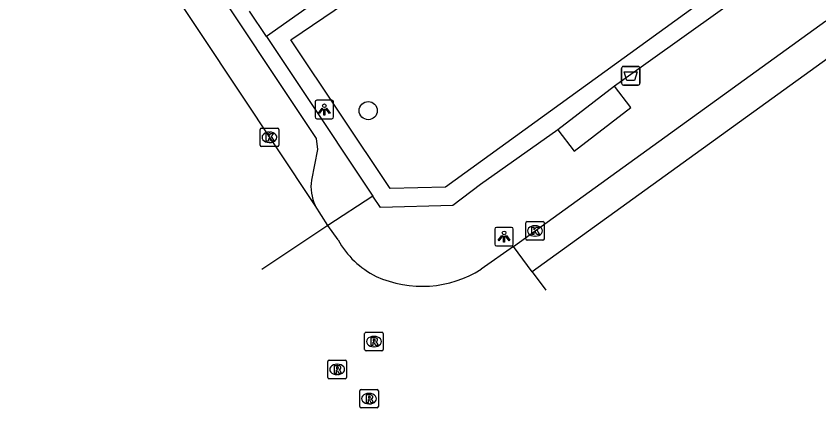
# Model space of a CAD drawing. Extents: x 158797 to 159887, y 384318 to 385255.
# Drawn here: x 158964.03 to 159007.29, y 384318.04 to 384339.17 of the extents above; entities that cross this region are included whole.
import ezdxf

# ---------------------------------------------------------------- set-up
doc = ezdxf.new("R2010")
doc.units = 0
for name, color, linetype in [('IMGEO_Afvalbak', 7, 'Continuous'), ('IMGEO_Boom', 7, 'Continuous'), ('IMGEO_Groenvoorziening', 7, 'Continuous'), ('IMGEO_Kolk', 7, 'Continuous'), ('IMGEO_Lichtpunt', 7, 'Continuous'), ('IMGEO_Rijbaan_lokaal_gesloten', 7, 'Continuous'), ('IMGEO_Rijbaan_lokaal_open', 7, 'Continuous'), ('IMGEO_Rioolput', 7, 'Continuous'), ('IMGEO_Voetpad_gesloten', 7, 'Continuous'), ('IMGEO_Voetpad_open', 7, 'Continuous')]:
    doc.layers.add(name, color=color, linetype=linetype)

msp = doc.modelspace()

# ---------------------------------------------------------------- linework, layer by layer
at = {"layer": 'IMGEO_Afvalbak'}
for p, q in [((158996.654, 384335.548), (158996.654, 384336.348)), ((158996.654, 384336.348), (158996.654, 384335.548)), ((158996.754, 384336.448), (158997.544, 384336.448)), ((158997.544, 384336.448), (158996.754, 384336.448)), ((158997.644, 384336.348), (158997.644, 384335.548)), ((158997.644, 384335.548), (158997.644, 384336.348)), ((158997.544, 384335.448), (158996.754, 384335.448)), ((158996.754, 384335.448), (158997.544, 384335.448))]:
    msp.add_line(p, q, dxfattribs=at)
msp.add_lwpolyline([(158996.797, 384336.162), (158997.501, 384336.162), (158997.352, 384335.692), (158996.946, 384335.692), (158996.797, 384336.162)], dxfattribs=at)
for centre, start, end in [((158996.754, 384336.348), 90, 180), ((158996.754, 384336.348), 90, 180), ((158997.544, 384336.348), 0, 90), ((158997.544, 384336.348), 360, 90), ((158996.754, 384335.548), 180, 270), ((158996.754, 384335.548), 180, 270), ((158997.544, 384335.548), 270, 0), ((158997.544, 384335.548), 270, 0)]:
    msp.add_arc(centre, 0.1, start, end, dxfattribs=at)
at = {"layer": 'IMGEO_Boom'}
msp.add_circle((158983.003, 384334.07), 0.489, dxfattribs=at)
at = {"layer": 'IMGEO_Groenvoorziening'}
msp.add_lwpolyline([(159004.339, 384342.391), (158987.17, 384329.948), (158984.19, 384329.864), (158978.834, 384337.889), (158998.241, 384351.032), (159004.339, 384342.391)], dxfattribs=at)
at = {"layer": 'IMGEO_Kolk'}
for p, q in [((158977.181, 384332.204), (158977.181, 384333.056)), ((158977.256, 384333.13), (158978.108, 384333.13)), ((158977.669, 384332.91), (158977.694, 384332.91)), ((158978.182, 384333.056), (158978.182, 384332.204)), ((158978.108, 384332.13), (158977.256, 384332.13)), ((158977.692, 384332.35), (158977.667, 384332.35)), ((158991.568, 384328.087), (158992.42, 384328.087)), ((158991.493, 384327.161), (158991.493, 384328.013)), ((158991.981, 384327.867), (158992.006, 384327.867)), ((158992.494, 384328.013), (158992.494, 384327.161)), ((158992.004, 384327.307), (158991.979, 384327.307)), ((158992.42, 384327.087), (158991.568, 384327.087))]:
    msp.add_line(p, q, dxfattribs=at)
for points in [[(158977.181, 384332.204), (158977.181, 384333.056)], [(158977.256, 384333.13), (158978.108, 384333.13)], [(158978.182, 384333.056), (158978.182, 384332.204)], [(158977.502, 384332.83), (158977.625, 384332.83), (158977.625, 384332.679), (158977.755, 384332.83), (158977.919, 384332.83), (158977.773, 384332.679), (158977.926, 384332.43), (158977.774, 384332.43), (158977.689, 384332.594), (158977.625, 384332.527), (158977.625, 384332.43), (158977.502, 384332.43), (158977.502, 384332.83)], [(158978.108, 384332.13), (158977.256, 384332.13)], [(158991.568, 384328.087), (158992.42, 384328.087)], [(158991.493, 384327.161), (158991.493, 384328.013)], [(158991.814, 384327.787), (158991.937, 384327.787), (158991.937, 384327.636), (158992.067, 384327.787), (158992.231, 384327.787), (158992.085, 384327.636), (158992.238, 384327.387), (158992.086, 384327.387), (158992.001, 384327.551), (158991.937, 384327.484), (158991.937, 384327.387), (158991.814, 384327.387), (158991.814, 384327.787)], [(158992.494, 384328.013), (158992.494, 384327.161)], [(158992.42, 384327.087), (158991.568, 384327.087)]]:
    msp.add_lwpolyline(points, dxfattribs=at)
for centre, start, end in [((158977.258, 384333.054), 91.552, 178.448), ((158977.258, 384333.054), 91.552, 178.448), ((158978.106, 384333.054), 1.552, 88.448), ((158978.106, 384333.054), 1.552, 88.448), ((158977.258, 384332.206), 181.552, 268.448), ((158977.258, 384332.206), 181.552, 268.448), ((158978.106, 384332.206), 271.552, 358.448), ((158978.106, 384332.206), 271.552, 358.448), ((158991.57, 384328.011), 91.552, 178.448), ((158991.57, 384328.011), 91.552, 178.448), ((158992.418, 384328.011), 1.552, 88.448), ((158992.418, 384328.011), 1.552, 88.448), ((158991.57, 384327.163), 181.552, 268.448), ((158991.57, 384327.163), 181.552, 268.448), ((158992.418, 384327.163), 271.552, 358.448), ((158992.418, 384327.163), 271.552, 358.448)]:
    msp.add_arc(centre, 0.0765, start, end, dxfattribs=at)
for centre, major_axis, ratio, start_param, end_param in [((158977.668, 384332.63), (-0.387, 0.002), 0.722429, 4.712389, 7.853982), ((158977.693, 384332.63), (-0.39, 0.002), 0.717154, 1.570796, 4.712389), ((158991.98, 384327.587), (-0.387, 0.002), 0.722429, 4.712389, 7.853982), ((158992.005, 384327.587), (-0.39, 0.002), 0.717154, 1.570796, 4.712389)]:
    msp.add_ellipse(centre, major_axis=major_axis, ratio=ratio, start_param=start_param, end_param=end_param, dxfattribs=at)
at = {"layer": 'IMGEO_Lichtpunt'}
for p, q in [((158981.042, 384334.629), (158980.234, 384334.629)), ((158981.042, 384334.629), (158980.234, 384334.629)), ((158980.14, 384334.534), (158980.14, 384333.727)), ((158980.14, 384334.534), (158980.14, 384333.727)), ((158981.136, 384333.727), (158981.136, 384334.534)), ((158981.136, 384333.727), (158981.136, 384334.534)), ((158980.234, 384333.633), (158981.042, 384333.633)), ((158980.234, 384333.633), (158981.042, 384333.633)), ((158989.824, 384327.679), (158989.824, 384326.872)), ((158989.824, 384327.679), (158989.824, 384326.872)), ((158990.726, 384327.774), (158989.918, 384327.774)), ((158990.726, 384327.774), (158989.918, 384327.774)), ((158990.82, 384326.872), (158990.82, 384327.679)), ((158990.82, 384326.872), (158990.82, 384327.679)), ((158989.918, 384326.778), (158990.726, 384326.778)), ((158989.918, 384326.778), (158990.726, 384326.778))]:
    msp.add_line(p, q, dxfattribs=at)
for points in [[(158980.514, 384334.198), (158980.553, 384334.17), (158980.365, 384333.908), (158980.327, 384333.935), (158980.514, 384334.198)], [(158980.616, 384334.15), (158980.663, 384334.15), (158980.663, 384333.828), (158980.616, 384333.828), (158980.616, 384334.15)], [(158980.726, 384334.17), (158980.764, 384334.197), (158980.951, 384333.935), (158980.912, 384333.907), (158980.726, 384334.17)], [(158990.198, 384327.343), (158990.237, 384327.315), (158990.049, 384327.053), (158990.011, 384327.08), (158990.198, 384327.343)], [(158990.3, 384327.295), (158990.347, 384327.295), (158990.347, 384326.973), (158990.3, 384326.973), (158990.3, 384327.295)], [(158990.41, 384327.315), (158990.448, 384327.342), (158990.635, 384327.08), (158990.596, 384327.052), (158990.41, 384327.315)]]:
    msp.add_lwpolyline(points, dxfattribs=at)
for centre in [(158980.639, 384334.332), (158990.323, 384327.477)]:
    msp.add_circle(centre, 0.0994, dxfattribs=at)
for centre, start, end in [((158980.234, 384334.534), 90, 180), ((158980.234, 384334.534), 90, 180), ((158981.042, 384334.534), 0, 90), ((158981.042, 384334.534), 0, 90), ((158980.234, 384333.727), 180, 270), ((158980.234, 384333.727), 180, 270), ((158981.042, 384333.727), 270, 0), ((158981.042, 384333.727), 270, 360), ((158989.918, 384327.679), 90, 180), ((158989.918, 384327.679), 90, 180), ((158990.726, 384327.679), 0, 90), ((158990.726, 384327.679), 0, 90), ((158989.918, 384326.872), 180, 270), ((158989.918, 384326.872), 180, 270), ((158990.726, 384326.872), 270, 0), ((158990.726, 384326.872), 270, 360)]:
    msp.add_arc(centre, 0.0946, start, end, dxfattribs=at)
at = {"layer": 'IMGEO_Rijbaan_lokaal_gesloten'}
for points in [[(158980.144, 384328.959), (158941.024, 384387.81), (158878.566, 384481.484)], [(159094.05, 384398.036), (159054.666, 384370.765), (158991.834, 384325.383)], [(158990.838, 384326.75), (159007.661, 384338.904)], [(158980.836, 384327.871), (158980.144, 384328.959)]]:
    msp.add_lwpolyline(points, dxfattribs=at)
at = {"layer": 'IMGEO_Rijbaan_lokaal_open'}
for points in [[(158980.836, 384327.871), (158977.265, 384325.504)], [(158981.38, 384327.096), (158980.836, 384327.871)], [(158990.838, 384326.75), (158989.094, 384325.516)], [(158991.834, 384325.383), (158990.838, 384326.75)], [(158991.834, 384325.383), (158992.571, 384324.387), (158992.571, 384324.387)]]:
    msp.add_lwpolyline(points, dxfattribs=at)
for centre, radius, start, end in [((158985.537, 384329.39), 4.748, 208.8884, 243.7071), ((158985.906, 384330.614), 6.013, 245.7225, 302.0198)]:
    msp.add_arc(centre, radius, start, end, dxfattribs=at)
at = {"layer": 'IMGEO_Rioolput'}
for p, q in [((158982.812, 384321.196), (158982.812, 384322.048)), ((158982.887, 384322.122), (158983.739, 384322.122)), ((158983.813, 384322.048), (158983.813, 384321.196)), ((158983.3, 384321.902), (158983.325, 384321.902)), ((158983.323, 384321.342), (158983.298, 384321.342)), ((158983.739, 384321.122), (158982.887, 384321.122)), ((158980.83, 384319.692), (158980.83, 384320.544)), ((158980.905, 384320.618), (158981.757, 384320.618)), ((158981.318, 384320.398), (158981.343, 384320.398)), ((158981.831, 384320.544), (158981.831, 384319.692)), ((158981.757, 384319.618), (158980.905, 384319.618)), ((158981.341, 384319.838), (158981.316, 384319.838)), ((158982.625, 384319.044), (158983.477, 384319.044)), ((158982.55, 384318.118), (158982.55, 384318.97)), ((158983.038, 384318.824), (158983.063, 384318.824)), ((158983.551, 384318.97), (158983.551, 384318.118)), ((158983.061, 384318.264), (158983.036, 384318.264)), ((158983.477, 384318.044), (158982.625, 384318.044))]:
    msp.add_line(p, q, dxfattribs=at)
for points in [[(158982.812, 384321.196), (158982.812, 384322.048)], [(158982.887, 384322.122), (158983.739, 384322.122)], [(158983.813, 384322.048), (158983.813, 384321.196)], [(158983.401, 384321.82), (158983.149, 384321.822), (158983.149, 384321.422)], [(158983.327, 384321.741), (158983.273, 384321.741), (158983.273, 384321.66)], [(158983.273, 384321.66), (158983.325, 384321.66)], [(158983.149, 384321.422), (158983.273, 384321.422), (158983.273, 384321.584), (158983.284, 384321.584)], [(158983.331, 384321.555), (158983.402, 384321.422), (158983.542, 384321.422), (158983.477, 384321.548)], [(158983.739, 384321.122), (158982.887, 384321.122)], [(158980.83, 384319.692), (158980.83, 384320.544)], [(158980.905, 384320.618), (158981.757, 384320.618)], [(158981.419, 384320.316), (158981.167, 384320.318), (158981.167, 384319.918)], [(158981.831, 384320.544), (158981.831, 384319.692)], [(158981.167, 384319.918), (158981.291, 384319.918), (158981.291, 384320.08), (158981.302, 384320.08)], [(158981.345, 384320.237), (158981.291, 384320.237), (158981.291, 384320.156)], [(158981.291, 384320.156), (158981.343, 384320.156)], [(158981.349, 384320.051), (158981.42, 384319.918), (158981.56, 384319.918), (158981.495, 384320.044)], [(158981.757, 384319.618), (158980.905, 384319.618)], [(158982.625, 384319.044), (158983.477, 384319.044)], [(158982.55, 384318.118), (158982.55, 384318.97)], [(158983.139, 384318.742), (158982.887, 384318.744), (158982.887, 384318.344)], [(158983.065, 384318.663), (158983.011, 384318.663), (158983.011, 384318.582)], [(158983.011, 384318.582), (158983.063, 384318.582)], [(158983.551, 384318.97), (158983.551, 384318.118)], [(158982.887, 384318.344), (158983.011, 384318.344), (158983.011, 384318.506), (158983.022, 384318.506)], [(158983.069, 384318.477), (158983.14, 384318.344), (158983.28, 384318.344), (158983.215, 384318.47)], [(158983.477, 384318.044), (158982.625, 384318.044)]]:
    msp.add_lwpolyline(points, dxfattribs=at)
for centre, radius, start, end in [((158982.889, 384322.046), 0.0765, 91.552, 178.448), ((158982.889, 384322.046), 0.0765, 91.552, 178.448), ((158983.737, 384322.046), 0.0765, 1.552, 88.448), ((158983.737, 384322.046), 0.0765, 1.552, 88.448), ((158983.309, 384321.849), 0.19, 274.7715, 282.9687), ((158983.333, 384321.645), 0.0964, 77.0061, 93.1865), ((158983.347, 384321.702), 0.0378, 276.6634, 79.6772), ((158983.4, 384321.71), 0.109, 350.3612, 89.416), ((158983.398, 384321.71), 0.112, 277.5842, 350.9817), ((158983.382, 384321.495), 0.108, 29.5134, 73.7905), ((158982.889, 384321.198), 0.0765, 181.552, 268.448), ((158982.889, 384321.198), 0.0765, 181.552, 268.448), ((158983.283, 384321.531), 0.0533, 26.0293, 88.6989), ((158983.737, 384321.198), 0.0765, 271.552, 358.448), ((158983.737, 384321.198), 0.0765, 271.552, 358.448), ((158980.907, 384320.542), 0.0765, 91.552, 178.448), ((158980.907, 384320.542), 0.0765, 91.552, 178.448), ((158981.418, 384320.206), 0.109, 350.3612, 89.416), ((158981.755, 384320.542), 0.0765, 1.552, 88.448), ((158981.755, 384320.542), 0.0765, 1.552, 88.448), ((158981.301, 384320.027), 0.0533, 26.0293, 88.6989), ((158981.327, 384320.345), 0.19, 274.7715, 282.9687), ((158981.351, 384320.141), 0.0964, 77.0061, 93.1865), ((158981.365, 384320.198), 0.0378, 276.6634, 79.6772), ((158981.416, 384320.206), 0.112, 277.5842, 350.9817), ((158981.4, 384319.991), 0.108, 29.5134, 73.7905), ((158980.907, 384319.694), 0.0765, 181.552, 268.448), ((158980.907, 384319.694), 0.0765, 181.552, 268.448), ((158981.755, 384319.694), 0.0765, 271.552, 358.448), ((158981.755, 384319.694), 0.0765, 271.552, 358.448), ((158982.627, 384318.968), 0.0765, 91.552, 178.448), ((158982.627, 384318.968), 0.0765, 91.552, 178.448), ((158983.475, 384318.968), 0.0765, 1.552, 88.448), ((158983.475, 384318.968), 0.0765, 1.552, 88.448), ((158983.047, 384318.771), 0.19, 274.7715, 282.9687), ((158983.071, 384318.567), 0.0964, 77.0061, 93.1865), ((158983.085, 384318.624), 0.0378, 276.6634, 79.6772), ((158983.138, 384318.632), 0.109, 350.3612, 89.416), ((158983.136, 384318.632), 0.112, 277.5842, 350.9817), ((158983.021, 384318.453), 0.0533, 26.0293, 88.6989), ((158983.12, 384318.417), 0.108, 29.5134, 73.7905), ((158982.627, 384318.12), 0.0765, 181.552, 268.448), ((158982.627, 384318.12), 0.0765, 181.552, 268.448), ((158983.475, 384318.12), 0.0765, 271.552, 358.448), ((158983.475, 384318.12), 0.0765, 271.552, 358.448)]:
    msp.add_arc(centre, radius, start, end, dxfattribs=at)
for centre, major_axis, ratio, start_param, end_param in [((158983.299, 384321.622), (-0.387, 0.002), 0.722429, 4.712389, 7.853982), ((158983.324, 384321.622), (-0.39, 0.002), 0.717154, 1.570796, 4.712389), ((158981.317, 384320.118), (-0.387, 0.002), 0.722429, 4.712389, 7.853982), ((158981.342, 384320.118), (-0.39, 0.002), 0.717154, 1.570796, 4.712389), ((158983.037, 384318.544), (-0.387, 0.002), 0.722429, 4.712389, 7.853982), ((158983.062, 384318.544), (-0.39, 0.002), 0.717154, 1.570796, 4.712389)]:
    msp.add_ellipse(centre, major_axis=major_axis, ratio=ratio, start_param=start_param, end_param=end_param, dxfattribs=at)
at = {"layer": 'IMGEO_Voetpad_gesloten'}
for points in [[(158998.595, 384352.479), (158982.645, 384341.685), (158977.514, 384338.058)], [(158977.514, 384338.058), (158976.599, 384339.428)], [(158996.277, 384335.39), (158993.214, 384333.033)], [(158993.214, 384333.033), (158994.099, 384331.883), (158997.162, 384334.24), (158996.277, 384335.39)]]:
    msp.add_lwpolyline(points, dxfattribs=at)
at = {"layer": 'IMGEO_Voetpad_open'}
for points in [[(158880.607, 384482.106), (158909.096, 384439.327), (158980.191, 384332.575), (158980.275, 384331.98), (158979.947, 384330.322)], [(159005.718, 384342.148), (158996.277, 384335.39)], [(158977.514, 384338.058), (158979.383, 384335.261), (158983.253, 384329.467)], [(158993.214, 384333.033), (158989.057, 384330.081), (158987.561, 384328.959), (158983.666, 384328.849), (158983.253, 384329.467)], [(158983.253, 384329.467), (158980.836, 384327.871)]]:
    msp.add_lwpolyline(points, dxfattribs=at)
msp.add_arc((158982.261, 384329.961), 2.342, 171.1248, 205.3237, dxfattribs=at)

doc.saveas('drawing.dxf')
